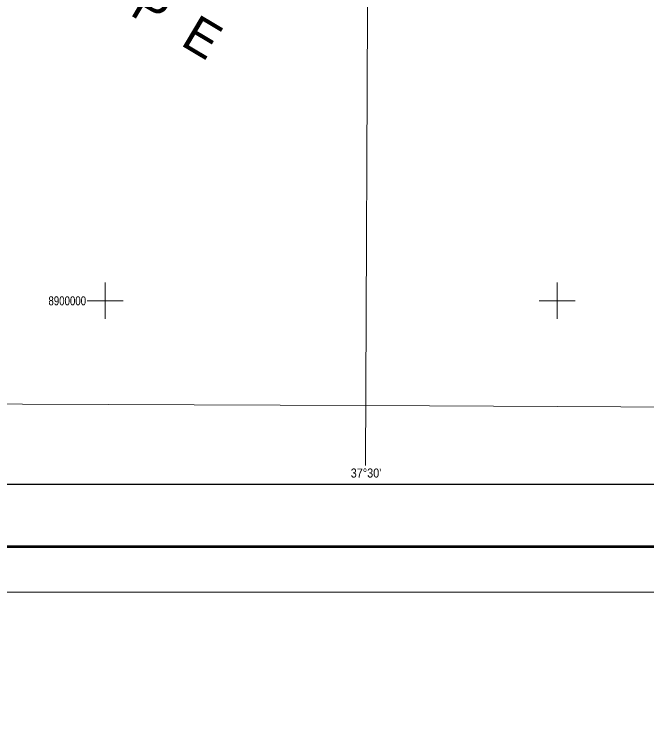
# Model space of a CAD drawing. Extents: x -1643653 to 4543381, y 1624270 to 13878484.
# Drawn here: x 644975 to 679946, y 8876229 to 8915829 of the extents above; entities that cross this region are included whole.
import ezdxf
from ezdxf.enums import TextEntityAlignment as Align

# ---------------------------------------------------------------- set-up
doc = ezdxf.new("R2010")
doc.units = 0
doc.header["$LTSCALE"] = 200
for name, color, linetype, lineweight in [('1', 7, 'Continuous', 13), ('2', 7, 'Continuous', 13), ('3', 7, 'Continuous', 13), ('60', 7, 'Continuous', 13)]:
    doc.layers.add(name, color=color, linetype=linetype, lineweight=lineweight)
for name, color, linetype in [('42', 7, 'Continuous'), ('46', 7, 'Continuous'), ('47', 7, 'Continuous')]:
    doc.layers.add(name, color=color, linetype=linetype)

msp = doc.modelspace()

# ---------------------------------------------------------------- linework, layer by layer
at = {"layer": '1'}
for points in [[(664968.2, 9023436.8), (664657.1, 8949509), (664397.1, 8890880.2)], [(564751.7, 8894587.5), (664411.9, 8894209.9), (791388.5, 8893536.2)]]:
    msp.add_lwpolyline(points, dxfattribs=at)
at = {"layer": '2'}
for p, q in [((650000, 8899000), (650000, 8901000)), ((675000, 8899000), (675000, 8901000)), ((649000, 8900000), (651000, 8900000)), ((674000, 8900000), (676000, 8900000))]:
    msp.add_line(p, q, dxfattribs=at)
at = {"layer": '3'}
msp.add_lwpolyline([(842807.3, 9032387.8), (842807.3, 8883887.8), (553961.7, 8883887.8), (553961.7, 9032387.8)], close=True, dxfattribs=at)
msp.add_lwpolyline([(842807.3, 9032387.8), (842807.3, 8883887.8), (553961.7, 8883887.8), (553961.7, 9032387.8)], close=True, dxfattribs=at)
at = {"layer": '3', "lineweight": 53}
msp.add_lwpolyline([(840307.3, 9029887.8), (840307.3, 8886387.8), (560211.7, 8886387.8), (560211.7, 9029887.8)], close=True, dxfattribs=at)
msp.add_lwpolyline([(840307.3, 9029887.8), (840307.3, 8886387.8), (560211.7, 8886387.8), (560211.7, 9029887.8)], close=True, dxfattribs=at)
at = {"layer": '3', "lineweight": 25}
msp.add_lwpolyline([(563033.9, 9026438.8), (793061.1, 9026438.8), (793495.6, 8889836.8), (563468.3, 8889836.8)], close=True, dxfattribs=at)
at = {"layer": '60', "lineweight": 25}
msp.add_spline([(814781, 9009175.5), (814787.2, 9009173.4), (814796.9, 9009173.4), (814799.4, 9009172.4), (814805.1, 9009174.5), (814805.6, 9009176.5), (814811.7, 9009179.5), (814811.7, 9009179.5), (814801.5, 9009181), (814790.7, 9009181.5), (814784.1, 9009183.1), (814777.4, 9009185.1), (814778.4, 9009175.5)], degree=3, dxfattribs=at)

# ---------------------------------------------------------------- texts
at = {"layer": '42'}
msp.add_text('S  E  R  G  I  P  E', height=2000, rotation=329.237, dxfattribs=at).set_placement((637761.3, 8923891.3))
at = {"layer": '46', "width": 0.9}
msp.add_text("37°30'", height=500, dxfattribs=at).set_placement((664424.4, 8890221.9), align=Align.CENTER)
at = {"layer": '47', "width": 0.8}
msp.add_text('8900000', height=500, dxfattribs=at).set_placement((647902.6, 8899742), align=Align.CENTER)

doc.saveas('drawing.dxf')
